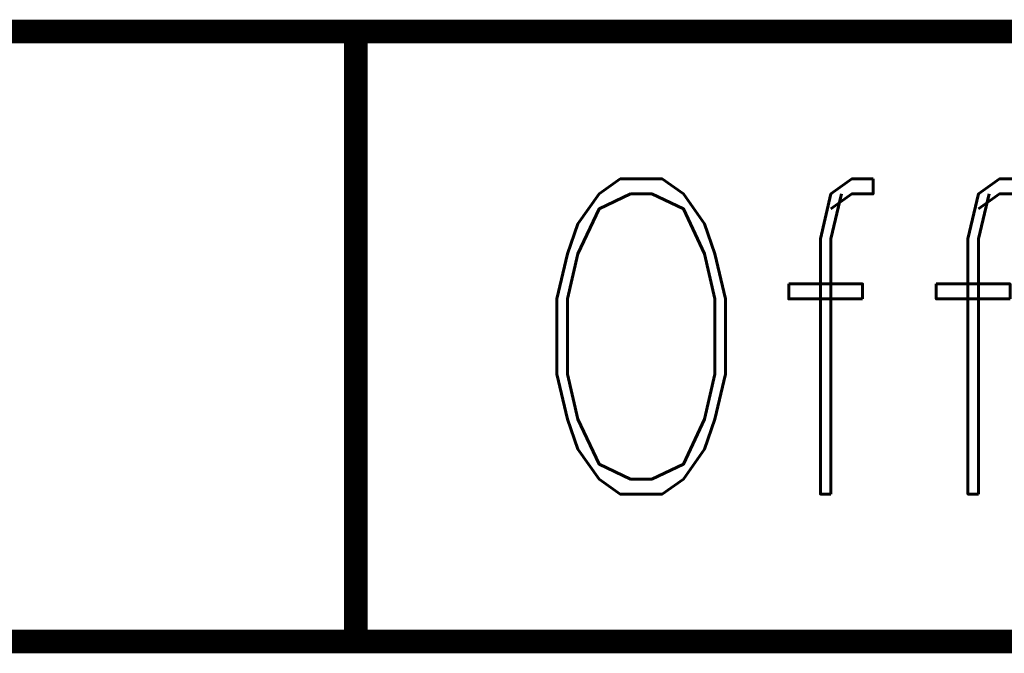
# Model space of a CAD drawing. Extents: x -2 to 113, y -136 to 16.
# Tile 481 of 541: x 63.03 to 67.3, y 2.25 to 5. Entities that reach past the tile are written whole.
import ezdxf
from ezdxf.enums import TextEntityAlignment as Align

# ---------------------------------------------------------------- set-up
doc = ezdxf.new("R2010")
doc.units = 0
doc.header["$MEASUREMENT"] = 0
doc.linetypes.add('SOLID', pattern=[0])
doc.layers.get('0').update_dxf_attribs({"linetype": 'SOLID'})
for name, color, linetype in [('1', 7, 'SOLID'), ('10', 7, 'SOLID'), ('11', 7, 'SOLID'), ('12', 7, 'SOLID'), ('13', 7, 'SOLID'), ('14', 7, 'SOLID'), ('15', 7, 'SOLID'), ('16', 7, 'SOLID'), ('17', 7, 'SOLID'), ('18', 7, 'SOLID'), ('19', 7, 'SOLID'), ('2', 7, 'SOLID'), ('20', 7, 'SOLID'), ('21', 7, 'SOLID'), ('22', 7, 'SOLID'), ('23', 7, 'SOLID'), ('24', 7, 'SOLID'), ('25', 7, 'SOLID'), ('26', 7, 'SOLID'), ('27', 7, 'SOLID'), ('28', 7, 'SOLID'), ('29', 7, 'SOLID'), ('3', 7, 'SOLID'), ('30', 7, 'SOLID'), ('31', 7, 'SOLID'), ('32', 7, 'SOLID'), ('33', 7, 'SOLID'), ('34', 7, 'SOLID'), ('35', 7, 'SOLID'), ('36', 7, 'SOLID'), ('37', 7, 'SOLID'), ('38', 7, 'SOLID'), ('39', 7, 'SOLID'), ('4', 7, 'SOLID'), ('40', 7, 'SOLID'), ('41', 7, 'SOLID'), ('42', 7, 'SOLID'), ('43', 7, 'SOLID'), ('44', 7, 'SOLID'), ('45', 7, 'SOLID'), ('46', 7, 'SOLID'), ('47', 7, 'SOLID'), ('48', 7, 'SOLID'), ('49', 7, 'SOLID'), ('5', 7, 'SOLID'), ('50', 7, 'SOLID'), ('51', 7, 'SOLID'), ('52', 7, 'SOLID'), ('53', 7, 'SOLID'), ('54', 7, 'SOLID'), ('55', 7, 'SOLID'), ('56', 7, 'SOLID'), ('57', 7, 'SOLID'), ('58', 7, 'SOLID'), ('59', 7, 'SOLID'), ('6', 7, 'SOLID'), ('60', 7, 'SOLID'), ('61', 7, 'SOLID'), ('62', 7, 'SOLID'), ('63', 7, 'SOLID'), ('64', 7, 'SOLID'), ('65', 7, 'SOLID'), ('66', 7, 'SOLID'), ('67', 7, 'SOLID'), ('68', 7, 'SOLID'), ('7', 7, 'SOLID'), ('8', 7, 'SOLID'), ('9', 7, 'SOLID')]:
    doc.layers.add(name, color=color, linetype=linetype)
doc.styles.add('ROMAND', font='romand', dxfattribs={"height": 1})

msp = doc.modelspace()

# ---------------------------------------------------------------- linework, layer by layer
at = {"color": 7, "linetype": 'SOLID', "const_width": 0.1029}
for points in [[(-0.2175, 4.9497), (111.5472, 4.9497)], [(64.4884, 4.9497), (64.4884, 2.3027)], [(-0.2175, 2.3027), (111.5472, 2.3027)]]:
    msp.add_lwpolyline(points, dxfattribs=at)
at = {"layer": '1', "color": 7, "linetype": 'SOLID', "const_width": 0.1029}
for points in [[(-0.2175, 4.9497), (111.5472, 4.9497)], [(64.4884, 4.9497), (64.4884, 2.3027)], [(-0.2175, 2.3027), (111.5472, 2.3027)]]:
    msp.add_lwpolyline(points, dxfattribs=at)
at = {"layer": '10', "color": 7, "linetype": 'SOLID', "const_width": 0.1029}
for points in [[(-0.2175, 4.9497), (111.5472, 4.9497)], [(64.4884, 4.9497), (64.4884, 2.3027)], [(-0.2175, 2.3027), (111.5472, 2.3027)]]:
    msp.add_lwpolyline(points, dxfattribs=at)
at = {"layer": '11', "color": 7, "linetype": 'SOLID', "const_width": 0.1029}
for points in [[(-0.2175, 4.9497), (111.5472, 4.9497)], [(64.4884, 4.9497), (64.4884, 2.3027)], [(-0.2175, 2.3027), (111.5472, 2.3027)]]:
    msp.add_lwpolyline(points, dxfattribs=at)
at = {"layer": '12', "color": 7, "linetype": 'SOLID', "const_width": 0.1029}
for points in [[(-0.2175, 4.9497), (111.5472, 4.9497)], [(64.4884, 4.9497), (64.4884, 2.3027)], [(-0.2175, 2.3027), (111.5472, 2.3027)]]:
    msp.add_lwpolyline(points, dxfattribs=at)
at = {"layer": '13', "color": 7, "linetype": 'SOLID', "const_width": 0.1029}
for points in [[(-0.2175, 4.9497), (111.5472, 4.9497)], [(64.4884, 4.9497), (64.4884, 2.3027)], [(-0.2175, 2.3027), (111.5472, 2.3027)]]:
    msp.add_lwpolyline(points, dxfattribs=at)
at = {"layer": '14', "color": 7, "linetype": 'SOLID', "const_width": 0.1029}
for points in [[(-0.2175, 4.9497), (111.5472, 4.9497)], [(64.4884, 4.9497), (64.4884, 2.3027)], [(-0.2175, 2.3027), (111.5472, 2.3027)]]:
    msp.add_lwpolyline(points, dxfattribs=at)
at = {"layer": '15', "color": 7, "linetype": 'SOLID', "const_width": 0.1029}
for points in [[(-0.2175, 4.9497), (111.5472, 4.9497)], [(64.4884, 4.9497), (64.4884, 2.3027)], [(-0.2175, 2.3027), (111.5472, 2.3027)]]:
    msp.add_lwpolyline(points, dxfattribs=at)
at = {"layer": '16', "color": 7, "linetype": 'SOLID', "const_width": 0.1029}
for points in [[(-0.2175, 4.9497), (111.5472, 4.9497)], [(64.4884, 4.9497), (64.4884, 2.3027)], [(-0.2175, 2.3027), (111.5472, 2.3027)]]:
    msp.add_lwpolyline(points, dxfattribs=at)
at = {"layer": '17', "color": 7, "linetype": 'SOLID', "const_width": 0.1029}
for points in [[(-0.2175, 4.9497), (111.5472, 4.9497)], [(64.4884, 4.9497), (64.4884, 2.3027)], [(-0.2175, 2.3027), (111.5472, 2.3027)]]:
    msp.add_lwpolyline(points, dxfattribs=at)
at = {"layer": '18', "color": 7, "linetype": 'SOLID', "const_width": 0.1029}
for points in [[(-0.2175, 4.9497), (111.5472, 4.9497)], [(64.4884, 4.9497), (64.4884, 2.3027)], [(-0.2175, 2.3027), (111.5472, 2.3027)]]:
    msp.add_lwpolyline(points, dxfattribs=at)
at = {"layer": '19', "color": 7, "linetype": 'SOLID', "const_width": 0.1029}
for points in [[(-0.2175, 4.9497), (111.5472, 4.9497)], [(64.4884, 4.9497), (64.4884, 2.3027)], [(-0.2175, 2.3027), (111.5472, 2.3027)]]:
    msp.add_lwpolyline(points, dxfattribs=at)
at = {"layer": '2', "color": 7, "linetype": 'SOLID', "const_width": 0.1029}
for points in [[(-0.2175, 4.9497), (111.5472, 4.9497)], [(64.4884, 4.9497), (64.4884, 2.3027)], [(-0.2175, 2.3027), (111.5472, 2.3027)]]:
    msp.add_lwpolyline(points, dxfattribs=at)
at = {"layer": '20', "color": 7, "linetype": 'SOLID', "const_width": 0.1029}
for points in [[(-0.2175, 4.9497), (111.5472, 4.9497)], [(64.4884, 4.9497), (64.4884, 2.3027)], [(-0.2175, 2.3027), (111.5472, 2.3027)]]:
    msp.add_lwpolyline(points, dxfattribs=at)
at = {"layer": '21', "color": 7, "linetype": 'SOLID', "const_width": 0.1029}
for points in [[(-0.2175, 4.9497), (111.5472, 4.9497)], [(64.4884, 4.9497), (64.4884, 2.3027)], [(-0.2175, 2.3027), (111.5472, 2.3027)]]:
    msp.add_lwpolyline(points, dxfattribs=at)
at = {"layer": '22', "color": 7, "linetype": 'SOLID', "const_width": 0.1029}
for points in [[(-0.2175, 4.9497), (111.5472, 4.9497)], [(64.4884, 4.9497), (64.4884, 2.3027)], [(-0.2175, 2.3027), (111.5472, 2.3027)]]:
    msp.add_lwpolyline(points, dxfattribs=at)
at = {"layer": '23', "color": 7, "linetype": 'SOLID', "const_width": 0.1029}
for points in [[(-0.2175, 4.9497), (111.5472, 4.9497)], [(64.4884, 4.9497), (64.4884, 2.3027)], [(-0.2175, 2.3027), (111.5472, 2.3027)]]:
    msp.add_lwpolyline(points, dxfattribs=at)
at = {"layer": '24', "color": 7, "linetype": 'SOLID', "const_width": 0.1029}
for points in [[(-0.2175, 4.9497), (111.5472, 4.9497)], [(64.4884, 4.9497), (64.4884, 2.3027)], [(-0.2175, 2.3027), (111.5472, 2.3027)]]:
    msp.add_lwpolyline(points, dxfattribs=at)
at = {"layer": '25', "color": 7, "linetype": 'SOLID', "const_width": 0.1029}
for points in [[(-0.2175, 4.9497), (111.5472, 4.9497)], [(64.4884, 4.9497), (64.4884, 2.3027)], [(-0.2175, 2.3027), (111.5472, 2.3027)]]:
    msp.add_lwpolyline(points, dxfattribs=at)
at = {"layer": '26', "color": 7, "linetype": 'SOLID', "const_width": 0.1029}
for points in [[(-0.2175, 4.9497), (111.5472, 4.9497)], [(64.4884, 4.9497), (64.4884, 2.3027)], [(-0.2175, 2.3027), (111.5472, 2.3027)]]:
    msp.add_lwpolyline(points, dxfattribs=at)
at = {"layer": '27', "color": 7, "linetype": 'SOLID', "const_width": 0.1029}
for points in [[(-0.2175, 4.9497), (111.5472, 4.9497)], [(64.4884, 4.9497), (64.4884, 2.3027)], [(-0.2175, 2.3027), (111.5472, 2.3027)]]:
    msp.add_lwpolyline(points, dxfattribs=at)
at = {"layer": '28', "color": 7, "linetype": 'SOLID', "const_width": 0.1029}
for points in [[(-0.2175, 4.9497), (111.5472, 4.9497)], [(64.4884, 4.9497), (64.4884, 2.3027)], [(-0.2175, 2.3027), (111.5472, 2.3027)]]:
    msp.add_lwpolyline(points, dxfattribs=at)
at = {"layer": '29', "color": 7, "linetype": 'SOLID', "const_width": 0.1029}
for points in [[(-0.2175, 4.9497), (111.5472, 4.9497)], [(64.4884, 4.9497), (64.4884, 2.3027)], [(-0.2175, 2.3027), (111.5472, 2.3027)]]:
    msp.add_lwpolyline(points, dxfattribs=at)
at = {"layer": '3', "color": 7, "linetype": 'SOLID', "const_width": 0.1029}
for points in [[(-0.2175, 4.9497), (111.5472, 4.9497)], [(64.4884, 4.9497), (64.4884, 2.3027)], [(-0.2175, 2.3027), (111.5472, 2.3027)]]:
    msp.add_lwpolyline(points, dxfattribs=at)
at = {"layer": '30', "color": 7, "linetype": 'SOLID', "const_width": 0.1029}
for points in [[(-0.2175, 4.9497), (111.5472, 4.9497)], [(64.4884, 4.9497), (64.4884, 2.3027)], [(-0.2175, 2.3027), (111.5472, 2.3027)]]:
    msp.add_lwpolyline(points, dxfattribs=at)
at = {"layer": '31', "color": 7, "linetype": 'SOLID', "const_width": 0.1029}
for points in [[(-0.2175, 4.9497), (111.5472, 4.9497)], [(64.4884, 4.9497), (64.4884, 2.3027)], [(-0.2175, 2.3027), (111.5472, 2.3027)]]:
    msp.add_lwpolyline(points, dxfattribs=at)
at = {"layer": '32', "color": 7, "linetype": 'SOLID', "const_width": 0.1029}
for points in [[(-0.2175, 4.9497), (111.5472, 4.9497)], [(64.4884, 4.9497), (64.4884, 2.3027)], [(-0.2175, 2.3027), (111.5472, 2.3027)]]:
    msp.add_lwpolyline(points, dxfattribs=at)
at = {"layer": '33', "color": 7, "linetype": 'SOLID', "const_width": 0.1029}
for points in [[(-0.2175, 4.9497), (111.5472, 4.9497)], [(64.4884, 4.9497), (64.4884, 2.3027)], [(-0.2175, 2.3027), (111.5472, 2.3027)]]:
    msp.add_lwpolyline(points, dxfattribs=at)
at = {"layer": '34', "color": 7, "linetype": 'SOLID', "const_width": 0.1029}
for points in [[(-0.2175, 4.9497), (111.5472, 4.9497)], [(64.4884, 4.9497), (64.4884, 2.3027)], [(-0.2175, 2.3027), (111.5472, 2.3027)]]:
    msp.add_lwpolyline(points, dxfattribs=at)
at = {"layer": '35', "color": 7, "linetype": 'SOLID', "const_width": 0.1029}
for points in [[(-0.2175, 4.9497), (111.5472, 4.9497)], [(64.4884, 4.9497), (64.4884, 2.3027)], [(-0.2175, 2.3027), (111.5472, 2.3027)]]:
    msp.add_lwpolyline(points, dxfattribs=at)
at = {"layer": '36', "color": 7, "linetype": 'SOLID', "const_width": 0.1029}
for points in [[(-0.2175, 4.9497), (111.5472, 4.9497)], [(64.4884, 4.9497), (64.4884, 2.3027)], [(-0.2175, 2.3027), (111.5472, 2.3027)]]:
    msp.add_lwpolyline(points, dxfattribs=at)
at = {"layer": '37', "color": 7, "linetype": 'SOLID', "const_width": 0.1029}
for points in [[(-0.2175, 4.9497), (111.5472, 4.9497)], [(64.4884, 4.9497), (64.4884, 2.3027)], [(-0.2175, 2.3027), (111.5472, 2.3027)]]:
    msp.add_lwpolyline(points, dxfattribs=at)
at = {"layer": '38', "color": 7, "linetype": 'SOLID', "const_width": 0.1029}
for points in [[(-0.2175, 4.9497), (111.5472, 4.9497)], [(64.4884, 4.9497), (64.4884, 2.3027)], [(-0.2175, 2.3027), (111.5472, 2.3027)]]:
    msp.add_lwpolyline(points, dxfattribs=at)
at = {"layer": '39', "color": 7, "linetype": 'SOLID', "const_width": 0.1029}
for points in [[(-0.2175, 4.9497), (111.5472, 4.9497)], [(64.4884, 4.9497), (64.4884, 2.3027)], [(-0.2175, 2.3027), (111.5472, 2.3027)]]:
    msp.add_lwpolyline(points, dxfattribs=at)
at = {"layer": '4', "color": 7, "linetype": 'SOLID', "const_width": 0.1029}
for points in [[(-0.2175, 4.9497), (111.5472, 4.9497)], [(64.4884, 4.9497), (64.4884, 2.3027)], [(-0.2175, 2.3027), (111.5472, 2.3027)]]:
    msp.add_lwpolyline(points, dxfattribs=at)
at = {"layer": '40', "color": 7, "linetype": 'SOLID', "const_width": 0.1029}
for points in [[(-0.2175, 4.9497), (111.5472, 4.9497)], [(64.4884, 4.9497), (64.4884, 2.3027)], [(-0.2175, 2.3027), (111.5472, 2.3027)]]:
    msp.add_lwpolyline(points, dxfattribs=at)
at = {"layer": '41', "color": 7, "linetype": 'SOLID', "const_width": 0.1029}
for points in [[(-0.2175, 4.9497), (111.5472, 4.9497)], [(64.4884, 4.9497), (64.4884, 2.3027)], [(-0.2175, 2.3027), (111.5472, 2.3027)]]:
    msp.add_lwpolyline(points, dxfattribs=at)
at = {"layer": '42', "color": 7, "linetype": 'SOLID', "const_width": 0.1029}
for points in [[(-0.2175, 4.9497), (111.5472, 4.9497)], [(64.4884, 4.9497), (64.4884, 2.3027)], [(-0.2175, 2.3027), (111.5472, 2.3027)]]:
    msp.add_lwpolyline(points, dxfattribs=at)
at = {"layer": '43', "color": 7, "linetype": 'SOLID', "const_width": 0.1029}
for points in [[(-0.2175, 4.9497), (111.5472, 4.9497)], [(64.4884, 4.9497), (64.4884, 2.3027)], [(-0.2175, 2.3027), (111.5472, 2.3027)]]:
    msp.add_lwpolyline(points, dxfattribs=at)
at = {"layer": '44', "color": 7, "linetype": 'SOLID', "const_width": 0.1029}
for points in [[(-0.2175, 4.9497), (111.5472, 4.9497)], [(64.4884, 4.9497), (64.4884, 2.3027)], [(-0.2175, 2.3027), (111.5472, 2.3027)]]:
    msp.add_lwpolyline(points, dxfattribs=at)
at = {"layer": '45', "color": 7, "linetype": 'SOLID', "const_width": 0.1029}
for points in [[(-0.2175, 4.9497), (111.5472, 4.9497)], [(64.4884, 4.9497), (64.4884, 2.3027)], [(-0.2175, 2.3027), (111.5472, 2.3027)]]:
    msp.add_lwpolyline(points, dxfattribs=at)
at = {"layer": '46', "color": 7, "linetype": 'SOLID', "const_width": 0.1029}
for points in [[(-0.2175, 4.9497), (111.5472, 4.9497)], [(64.4884, 4.9497), (64.4884, 2.3027)], [(-0.2175, 2.3027), (111.5472, 2.3027)]]:
    msp.add_lwpolyline(points, dxfattribs=at)
at = {"layer": '47', "color": 7, "linetype": 'SOLID', "const_width": 0.1029}
for points in [[(-0.2175, 4.9497), (111.5472, 4.9497)], [(64.4884, 4.9497), (64.4884, 2.3027)], [(-0.2175, 2.3027), (111.5472, 2.3027)]]:
    msp.add_lwpolyline(points, dxfattribs=at)
at = {"layer": '48', "color": 7, "linetype": 'SOLID', "const_width": 0.1029}
for points in [[(-0.2175, 4.9497), (111.5472, 4.9497)], [(64.4884, 4.9497), (64.4884, 2.3027)], [(-0.2175, 2.3027), (111.5472, 2.3027)]]:
    msp.add_lwpolyline(points, dxfattribs=at)
at = {"layer": '49', "color": 7, "linetype": 'SOLID', "const_width": 0.1029}
for points in [[(-0.2175, 4.9497), (111.5472, 4.9497)], [(64.4884, 4.9497), (64.4884, 2.3027)], [(-0.2175, 2.3027), (111.5472, 2.3027)]]:
    msp.add_lwpolyline(points, dxfattribs=at)
at = {"layer": '5', "color": 7, "linetype": 'SOLID', "const_width": 0.1029}
for points in [[(-0.2175, 4.9497), (111.5472, 4.9497)], [(64.4884, 4.9497), (64.4884, 2.3027)], [(-0.2175, 2.3027), (111.5472, 2.3027)]]:
    msp.add_lwpolyline(points, dxfattribs=at)
at = {"layer": '50', "color": 7, "linetype": 'SOLID', "const_width": 0.1029}
for points in [[(-0.2175, 4.9497), (111.5472, 4.9497)], [(64.4884, 4.9497), (64.4884, 2.3027)], [(-0.2175, 2.3027), (111.5472, 2.3027)]]:
    msp.add_lwpolyline(points, dxfattribs=at)
at = {"layer": '51', "color": 7, "linetype": 'SOLID', "const_width": 0.1029}
for points in [[(-0.2175, 4.9497), (111.5472, 4.9497)], [(64.4884, 4.9497), (64.4884, 2.3027)], [(-0.2175, 2.3027), (111.5472, 2.3027)]]:
    msp.add_lwpolyline(points, dxfattribs=at)
at = {"layer": '52', "color": 7, "linetype": 'SOLID', "const_width": 0.1029}
for points in [[(-0.2175, 4.9497), (111.5472, 4.9497)], [(64.4884, 4.9497), (64.4884, 2.3027)], [(-0.2175, 2.3027), (111.5472, 2.3027)]]:
    msp.add_lwpolyline(points, dxfattribs=at)
at = {"layer": '53', "color": 7, "linetype": 'SOLID', "const_width": 0.1029}
for points in [[(-0.2175, 4.9497), (111.5472, 4.9497)], [(64.4884, 4.9497), (64.4884, 2.3027)], [(-0.2175, 2.3027), (111.5472, 2.3027)]]:
    msp.add_lwpolyline(points, dxfattribs=at)
at = {"layer": '54', "color": 7, "linetype": 'SOLID', "const_width": 0.1029}
for points in [[(-0.2175, 4.9497), (111.5472, 4.9497)], [(64.4884, 4.9497), (64.4884, 2.3027)], [(-0.2175, 2.3027), (111.5472, 2.3027)]]:
    msp.add_lwpolyline(points, dxfattribs=at)
at = {"layer": '55', "color": 7, "linetype": 'SOLID', "const_width": 0.1029}
for points in [[(-0.2175, 4.9497), (111.5472, 4.9497)], [(64.4884, 4.9497), (64.4884, 2.3027)], [(-0.2175, 2.3027), (111.5472, 2.3027)]]:
    msp.add_lwpolyline(points, dxfattribs=at)
at = {"layer": '56', "color": 7, "linetype": 'SOLID', "const_width": 0.1029}
for points in [[(-0.2175, 4.9497), (111.5472, 4.9497)], [(64.4884, 4.9497), (64.4884, 2.3027)], [(-0.2175, 2.3027), (111.5472, 2.3027)]]:
    msp.add_lwpolyline(points, dxfattribs=at)
at = {"layer": '57', "color": 7, "linetype": 'SOLID', "const_width": 0.1029}
for points in [[(-0.2175, 4.9497), (111.5472, 4.9497)], [(64.4884, 4.9497), (64.4884, 2.3027)], [(-0.2175, 2.3027), (111.5472, 2.3027)]]:
    msp.add_lwpolyline(points, dxfattribs=at)
at = {"layer": '58', "color": 7, "linetype": 'SOLID', "const_width": 0.1029}
for points in [[(-0.2175, 4.9497), (111.5472, 4.9497)], [(64.4884, 4.9497), (64.4884, 2.3027)], [(-0.2175, 2.3027), (111.5472, 2.3027)]]:
    msp.add_lwpolyline(points, dxfattribs=at)
at = {"layer": '59', "color": 7, "linetype": 'SOLID', "const_width": 0.1029}
for points in [[(-0.2175, 4.9497), (111.5472, 4.9497)], [(64.4884, 4.9497), (64.4884, 2.3027)], [(-0.2175, 2.3027), (111.5472, 2.3027)]]:
    msp.add_lwpolyline(points, dxfattribs=at)
at = {"layer": '6', "color": 7, "linetype": 'SOLID', "const_width": 0.1029}
for points in [[(-0.2175, 4.9497), (111.5472, 4.9497)], [(64.4884, 4.9497), (64.4884, 2.3027)], [(-0.2175, 2.3027), (111.5472, 2.3027)]]:
    msp.add_lwpolyline(points, dxfattribs=at)
at = {"layer": '60', "color": 7, "linetype": 'SOLID', "const_width": 0.1029}
for points in [[(-0.2175, 4.9497), (111.5472, 4.9497)], [(64.4884, 4.9497), (64.4884, 2.3027)], [(-0.2175, 2.3027), (111.5472, 2.3027)]]:
    msp.add_lwpolyline(points, dxfattribs=at)
at = {"layer": '61', "color": 7, "linetype": 'SOLID', "const_width": 0.1029}
for points in [[(-0.2175, 4.9497), (111.5472, 4.9497)], [(64.4884, 4.9497), (64.4884, 2.3027)], [(-0.2175, 2.3027), (111.5472, 2.3027)]]:
    msp.add_lwpolyline(points, dxfattribs=at)
at = {"layer": '62', "color": 7, "linetype": 'SOLID', "const_width": 0.1029}
for points in [[(-0.2175, 4.9497), (111.5472, 4.9497)], [(64.4884, 4.9497), (64.4884, 2.3027)], [(-0.2175, 2.3027), (111.5472, 2.3027)]]:
    msp.add_lwpolyline(points, dxfattribs=at)
at = {"layer": '63', "color": 7, "linetype": 'SOLID', "const_width": 0.1029}
for points in [[(-0.2175, 4.9497), (111.5472, 4.9497)], [(64.4884, 4.9497), (64.4884, 2.3027)], [(-0.2175, 2.3027), (111.5472, 2.3027)]]:
    msp.add_lwpolyline(points, dxfattribs=at)
at = {"layer": '64', "color": 7, "linetype": 'SOLID', "const_width": 0.1029}
for points in [[(-0.2175, 4.9497), (111.5472, 4.9497)], [(64.4884, 4.9497), (64.4884, 2.3027)], [(-0.2175, 2.3027), (111.5472, 2.3027)]]:
    msp.add_lwpolyline(points, dxfattribs=at)
at = {"layer": '65', "color": 7, "linetype": 'SOLID', "const_width": 0.1029}
for points in [[(-0.2175, 4.9497), (111.5472, 4.9497)], [(64.4884, 4.9497), (64.4884, 2.3027)], [(-0.2175, 2.3027), (111.5472, 2.3027)]]:
    msp.add_lwpolyline(points, dxfattribs=at)
at = {"layer": '66', "color": 7, "linetype": 'SOLID', "const_width": 0.1029}
for points in [[(-0.2175, 4.9497), (111.5472, 4.9497)], [(64.4884, 4.9497), (64.4884, 2.3027)], [(-0.2175, 2.3027), (111.5472, 2.3027)]]:
    msp.add_lwpolyline(points, dxfattribs=at)
at = {"layer": '67', "color": 7, "linetype": 'SOLID', "const_width": 0.1029}
for points in [[(-0.2175, 4.9497), (111.5472, 4.9497)], [(64.4884, 4.9497), (64.4884, 2.3027)], [(-0.2175, 2.3027), (111.5472, 2.3027)]]:
    msp.add_lwpolyline(points, dxfattribs=at)
at = {"layer": '68', "color": 7, "linetype": 'SOLID', "const_width": 0.1029}
for points in [[(-0.2175, 4.9497), (111.5472, 4.9497)], [(64.4884, 4.9497), (64.4884, 2.3027)], [(-0.2175, 2.3027), (111.5472, 2.3027)]]:
    msp.add_lwpolyline(points, dxfattribs=at)
at = {"layer": '7', "color": 7, "linetype": 'SOLID', "const_width": 0.1029}
for points in [[(-0.2175, 4.9497), (111.5472, 4.9497)], [(64.4884, 4.9497), (64.4884, 2.3027)], [(-0.2175, 2.3027), (111.5472, 2.3027)]]:
    msp.add_lwpolyline(points, dxfattribs=at)
at = {"layer": '8', "color": 7, "linetype": 'SOLID', "const_width": 0.1029}
for points in [[(-0.2175, 4.9497), (111.5472, 4.9497)], [(64.4884, 4.9497), (64.4884, 2.3027)], [(-0.2175, 2.3027), (111.5472, 2.3027)]]:
    msp.add_lwpolyline(points, dxfattribs=at)
at = {"layer": '9', "color": 7, "linetype": 'SOLID', "const_width": 0.1029}
for points in [[(-0.2175, 4.9497), (111.5472, 4.9497)], [(64.4884, 4.9497), (64.4884, 2.3027)], [(-0.2175, 2.3027), (111.5472, 2.3027)]]:
    msp.add_lwpolyline(points, dxfattribs=at)

# ---------------------------------------------------------------- texts
at = {"color": 7, "style": 'ROMAND', "width": 0.78}
msp.add_text('Offset:', height=1.36765, dxfattribs=at).set_placement((65.2237, 3.6262), align=Align.MIDDLE_LEFT)
at = {"layer": '1', "color": 7, "style": 'ROMAND', "width": 0.78}
msp.add_text('Offset:', height=1.36765, dxfattribs=at).set_placement((65.2237, 3.6262), align=Align.MIDDLE_LEFT)
at = {"layer": '10', "color": 7, "style": 'ROMAND', "width": 0.78}
msp.add_text('Offset:', height=1.36765, dxfattribs=at).set_placement((65.2237, 3.6262), align=Align.MIDDLE_LEFT)
at = {"layer": '11', "color": 7, "style": 'ROMAND', "width": 0.78}
msp.add_text('Offset:', height=1.36765, dxfattribs=at).set_placement((65.2237, 3.6262), align=Align.MIDDLE_LEFT)
at = {"layer": '12', "color": 7, "style": 'ROMAND', "width": 0.78}
msp.add_text('Offset:', height=1.36765, dxfattribs=at).set_placement((65.2237, 3.6262), align=Align.MIDDLE_LEFT)
at = {"layer": '13', "color": 7, "style": 'ROMAND', "width": 0.78}
msp.add_text('Offset:', height=1.36765, dxfattribs=at).set_placement((65.2237, 3.6262), align=Align.MIDDLE_LEFT)
at = {"layer": '14', "color": 7, "style": 'ROMAND', "width": 0.78}
msp.add_text('Offset:', height=1.36765, dxfattribs=at).set_placement((65.2237, 3.6262), align=Align.MIDDLE_LEFT)
at = {"layer": '15', "color": 7, "style": 'ROMAND', "width": 0.78}
msp.add_text('Offset:', height=1.36765, dxfattribs=at).set_placement((65.2237, 3.6262), align=Align.MIDDLE_LEFT)
at = {"layer": '16', "color": 7, "style": 'ROMAND', "width": 0.78}
msp.add_text('Offset:', height=1.36765, dxfattribs=at).set_placement((65.2237, 3.6262), align=Align.MIDDLE_LEFT)
at = {"layer": '17', "color": 7, "style": 'ROMAND', "width": 0.78}
msp.add_text('Offset:', height=1.36765, dxfattribs=at).set_placement((65.2237, 3.6262), align=Align.MIDDLE_LEFT)
at = {"layer": '18', "color": 7, "style": 'ROMAND', "width": 0.78}
msp.add_text('Offset:', height=1.36765, dxfattribs=at).set_placement((65.2237, 3.6262), align=Align.MIDDLE_LEFT)
at = {"layer": '19', "color": 7, "style": 'ROMAND', "width": 0.78}
msp.add_text('Offset:', height=1.36765, dxfattribs=at).set_placement((65.2237, 3.6262), align=Align.MIDDLE_LEFT)
at = {"layer": '2', "color": 7, "style": 'ROMAND', "width": 0.78}
msp.add_text('Offset:', height=1.36765, dxfattribs=at).set_placement((65.2237, 3.6262), align=Align.MIDDLE_LEFT)
at = {"layer": '20', "color": 7, "style": 'ROMAND', "width": 0.78}
msp.add_text('Offset:', height=1.36765, dxfattribs=at).set_placement((65.2237, 3.6262), align=Align.MIDDLE_LEFT)
at = {"layer": '21', "color": 7, "style": 'ROMAND', "width": 0.78}
msp.add_text('Offset:', height=1.36765, dxfattribs=at).set_placement((65.2237, 3.6262), align=Align.MIDDLE_LEFT)
at = {"layer": '22', "color": 7, "style": 'ROMAND', "width": 0.78}
msp.add_text('Offset:', height=1.36765, dxfattribs=at).set_placement((65.2237, 3.6262), align=Align.MIDDLE_LEFT)
at = {"layer": '23', "color": 7, "style": 'ROMAND', "width": 0.78}
msp.add_text('Offset:', height=1.36765, dxfattribs=at).set_placement((65.2237, 3.6262), align=Align.MIDDLE_LEFT)
at = {"layer": '24', "color": 7, "style": 'ROMAND', "width": 0.78}
msp.add_text('Offset:', height=1.36765, dxfattribs=at).set_placement((65.2237, 3.6262), align=Align.MIDDLE_LEFT)
at = {"layer": '25', "color": 7, "style": 'ROMAND', "width": 0.78}
msp.add_text('Offset:', height=1.36765, dxfattribs=at).set_placement((65.2237, 3.6262), align=Align.MIDDLE_LEFT)
at = {"layer": '26', "color": 7, "style": 'ROMAND', "width": 0.78}
msp.add_text('Offset:', height=1.36765, dxfattribs=at).set_placement((65.2237, 3.6262), align=Align.MIDDLE_LEFT)
at = {"layer": '27', "color": 7, "style": 'ROMAND', "width": 0.78}
msp.add_text('Offset:', height=1.36765, dxfattribs=at).set_placement((65.2237, 3.6262), align=Align.MIDDLE_LEFT)
at = {"layer": '28', "color": 7, "style": 'ROMAND', "width": 0.78}
msp.add_text('Offset:', height=1.36765, dxfattribs=at).set_placement((65.2237, 3.6262), align=Align.MIDDLE_LEFT)
at = {"layer": '29', "color": 7, "style": 'ROMAND', "width": 0.78}
msp.add_text('Offset:', height=1.36765, dxfattribs=at).set_placement((65.2237, 3.6262), align=Align.MIDDLE_LEFT)
at = {"layer": '3', "color": 7, "style": 'ROMAND', "width": 0.78}
msp.add_text('Offset:', height=1.36765, dxfattribs=at).set_placement((65.2237, 3.6262), align=Align.MIDDLE_LEFT)
at = {"layer": '30', "color": 7, "style": 'ROMAND', "width": 0.78}
msp.add_text('Offset:', height=1.36765, dxfattribs=at).set_placement((65.2237, 3.6262), align=Align.MIDDLE_LEFT)
at = {"layer": '31', "color": 7, "style": 'ROMAND', "width": 0.78}
msp.add_text('Offset:', height=1.36765, dxfattribs=at).set_placement((65.2237, 3.6262), align=Align.MIDDLE_LEFT)
at = {"layer": '32', "color": 7, "style": 'ROMAND', "width": 0.78}
msp.add_text('Offset:', height=1.36765, dxfattribs=at).set_placement((65.2237, 3.6262), align=Align.MIDDLE_LEFT)
at = {"layer": '33', "color": 7, "style": 'ROMAND', "width": 0.78}
msp.add_text('Offset:', height=1.36765, dxfattribs=at).set_placement((65.2237, 3.6262), align=Align.MIDDLE_LEFT)
at = {"layer": '34', "color": 7, "style": 'ROMAND', "width": 0.78}
msp.add_text('Offset:', height=1.36765, dxfattribs=at).set_placement((65.2237, 3.6262), align=Align.MIDDLE_LEFT)
at = {"layer": '35', "color": 7, "style": 'ROMAND', "width": 0.78}
msp.add_text('Offset:', height=1.36765, dxfattribs=at).set_placement((65.2237, 3.6262), align=Align.MIDDLE_LEFT)
at = {"layer": '36', "color": 7, "style": 'ROMAND', "width": 0.78}
msp.add_text('Offset:', height=1.36765, dxfattribs=at).set_placement((65.2237, 3.6262), align=Align.MIDDLE_LEFT)
at = {"layer": '37', "color": 7, "style": 'ROMAND', "width": 0.78}
msp.add_text('Offset:', height=1.36765, dxfattribs=at).set_placement((65.2237, 3.6262), align=Align.MIDDLE_LEFT)
at = {"layer": '38', "color": 7, "style": 'ROMAND', "width": 0.78}
msp.add_text('Offset:', height=1.36765, dxfattribs=at).set_placement((65.2237, 3.6262), align=Align.MIDDLE_LEFT)
at = {"layer": '39', "color": 7, "style": 'ROMAND', "width": 0.78}
msp.add_text('Offset:', height=1.36765, dxfattribs=at).set_placement((65.2237, 3.6262), align=Align.MIDDLE_LEFT)
at = {"layer": '4', "color": 7, "style": 'ROMAND', "width": 0.78}
msp.add_text('Offset:', height=1.36765, dxfattribs=at).set_placement((65.2237, 3.6262), align=Align.MIDDLE_LEFT)
at = {"layer": '40', "color": 7, "style": 'ROMAND', "width": 0.78}
msp.add_text('Offset:', height=1.36765, dxfattribs=at).set_placement((65.2237, 3.6262), align=Align.MIDDLE_LEFT)
at = {"layer": '41', "color": 7, "style": 'ROMAND', "width": 0.78}
msp.add_text('Offset:', height=1.36765, dxfattribs=at).set_placement((65.2237, 3.6262), align=Align.MIDDLE_LEFT)
at = {"layer": '42', "color": 7, "style": 'ROMAND', "width": 0.78}
msp.add_text('Offset:', height=1.36765, dxfattribs=at).set_placement((65.2237, 3.6262), align=Align.MIDDLE_LEFT)
at = {"layer": '43', "color": 7, "style": 'ROMAND', "width": 0.78}
msp.add_text('Offset:', height=1.36765, dxfattribs=at).set_placement((65.2237, 3.6262), align=Align.MIDDLE_LEFT)
at = {"layer": '44', "color": 7, "style": 'ROMAND', "width": 0.78}
msp.add_text('Offset:', height=1.36765, dxfattribs=at).set_placement((65.2237, 3.6262), align=Align.MIDDLE_LEFT)
at = {"layer": '45', "color": 7, "style": 'ROMAND', "width": 0.78}
msp.add_text('Offset:', height=1.36765, dxfattribs=at).set_placement((65.2237, 3.6262), align=Align.MIDDLE_LEFT)
at = {"layer": '46', "color": 7, "style": 'ROMAND', "width": 0.78}
msp.add_text('Offset:', height=1.36765, dxfattribs=at).set_placement((65.2237, 3.6262), align=Align.MIDDLE_LEFT)
at = {"layer": '47', "color": 7, "style": 'ROMAND', "width": 0.78}
msp.add_text('Offset:', height=1.36765, dxfattribs=at).set_placement((65.2237, 3.6262), align=Align.MIDDLE_LEFT)
at = {"layer": '48', "color": 7, "style": 'ROMAND', "width": 0.78}
msp.add_text('Offset:', height=1.36765, dxfattribs=at).set_placement((65.2237, 3.6262), align=Align.MIDDLE_LEFT)
at = {"layer": '49', "color": 7, "style": 'ROMAND', "width": 0.78}
msp.add_text('Offset:', height=1.36765, dxfattribs=at).set_placement((65.2237, 3.6262), align=Align.MIDDLE_LEFT)
at = {"layer": '5', "color": 7, "style": 'ROMAND', "width": 0.78}
msp.add_text('Offset:', height=1.36765, dxfattribs=at).set_placement((65.2237, 3.6262), align=Align.MIDDLE_LEFT)
at = {"layer": '50', "color": 7, "style": 'ROMAND', "width": 0.78}
msp.add_text('Offset:', height=1.36765, dxfattribs=at).set_placement((65.2237, 3.6262), align=Align.MIDDLE_LEFT)
at = {"layer": '51', "color": 7, "style": 'ROMAND', "width": 0.78}
msp.add_text('Offset:', height=1.36765, dxfattribs=at).set_placement((65.2237, 3.6262), align=Align.MIDDLE_LEFT)
at = {"layer": '52', "color": 7, "style": 'ROMAND', "width": 0.78}
msp.add_text('Offset:', height=1.36765, dxfattribs=at).set_placement((65.2237, 3.6262), align=Align.MIDDLE_LEFT)
at = {"layer": '53', "color": 7, "style": 'ROMAND', "width": 0.78}
msp.add_text('Offset:', height=1.36765, dxfattribs=at).set_placement((65.2237, 3.6262), align=Align.MIDDLE_LEFT)
at = {"layer": '54', "color": 7, "style": 'ROMAND', "width": 0.78}
msp.add_text('Offset:', height=1.36765, dxfattribs=at).set_placement((65.2237, 3.6262), align=Align.MIDDLE_LEFT)
at = {"layer": '55', "color": 7, "style": 'ROMAND', "width": 0.78}
msp.add_text('Offset:', height=1.36765, dxfattribs=at).set_placement((65.2237, 3.6262), align=Align.MIDDLE_LEFT)
at = {"layer": '56', "color": 7, "style": 'ROMAND', "width": 0.78}
msp.add_text('Offset:', height=1.36765, dxfattribs=at).set_placement((65.2237, 3.6262), align=Align.MIDDLE_LEFT)
at = {"layer": '57', "color": 7, "style": 'ROMAND', "width": 0.78}
msp.add_text('Offset:', height=1.36765, dxfattribs=at).set_placement((65.2237, 3.6262), align=Align.MIDDLE_LEFT)
at = {"layer": '58', "color": 7, "style": 'ROMAND', "width": 0.78}
msp.add_text('Offset:', height=1.36765, dxfattribs=at).set_placement((65.2237, 3.6262), align=Align.MIDDLE_LEFT)
at = {"layer": '59', "color": 7, "style": 'ROMAND', "width": 0.78}
msp.add_text('Offset:', height=1.36765, dxfattribs=at).set_placement((65.2237, 3.6262), align=Align.MIDDLE_LEFT)
at = {"layer": '6', "color": 7, "style": 'ROMAND', "width": 0.78}
msp.add_text('Offset:', height=1.36765, dxfattribs=at).set_placement((65.2237, 3.6262), align=Align.MIDDLE_LEFT)
at = {"layer": '60', "color": 7, "style": 'ROMAND', "width": 0.78}
msp.add_text('Offset:', height=1.36765, dxfattribs=at).set_placement((65.2237, 3.6262), align=Align.MIDDLE_LEFT)
at = {"layer": '61', "color": 7, "style": 'ROMAND', "width": 0.78}
msp.add_text('Offset:', height=1.36765, dxfattribs=at).set_placement((65.2237, 3.6262), align=Align.MIDDLE_LEFT)
at = {"layer": '62', "color": 7, "style": 'ROMAND', "width": 0.78}
msp.add_text('Offset:', height=1.36765, dxfattribs=at).set_placement((65.2237, 3.6262), align=Align.MIDDLE_LEFT)
at = {"layer": '63', "color": 7, "style": 'ROMAND', "width": 0.78}
msp.add_text('Offset:', height=1.36765, dxfattribs=at).set_placement((65.2237, 3.6262), align=Align.MIDDLE_LEFT)
at = {"layer": '64', "color": 7, "style": 'ROMAND', "width": 0.78}
msp.add_text('Offset:', height=1.36765, dxfattribs=at).set_placement((65.2237, 3.6262), align=Align.MIDDLE_LEFT)
at = {"layer": '65', "color": 7, "style": 'ROMAND', "width": 0.78}
msp.add_text('Offset:', height=1.36765, dxfattribs=at).set_placement((65.2237, 3.6262), align=Align.MIDDLE_LEFT)
at = {"layer": '66', "color": 7, "style": 'ROMAND', "width": 0.78}
msp.add_text('Offset:', height=1.36765, dxfattribs=at).set_placement((65.2237, 3.6262), align=Align.MIDDLE_LEFT)
at = {"layer": '67', "color": 7, "style": 'ROMAND', "width": 0.78}
msp.add_text('Offset:', height=1.36765, dxfattribs=at).set_placement((65.2237, 3.6262), align=Align.MIDDLE_LEFT)
at = {"layer": '68', "color": 7, "style": 'ROMAND', "width": 0.78}
msp.add_text('Offset:', height=1.36765, dxfattribs=at).set_placement((65.2237, 3.6262), align=Align.MIDDLE_LEFT)
at = {"layer": '7', "color": 7, "style": 'ROMAND', "width": 0.78}
msp.add_text('Offset:', height=1.36765, dxfattribs=at).set_placement((65.2237, 3.6262), align=Align.MIDDLE_LEFT)
at = {"layer": '8', "color": 7, "style": 'ROMAND', "width": 0.78}
msp.add_text('Offset:', height=1.36765, dxfattribs=at).set_placement((65.2237, 3.6262), align=Align.MIDDLE_LEFT)
at = {"layer": '9', "color": 7, "style": 'ROMAND', "width": 0.78}
msp.add_text('Offset:', height=1.36765, dxfattribs=at).set_placement((65.2237, 3.6262), align=Align.MIDDLE_LEFT)

doc.saveas('drawing.dxf')
